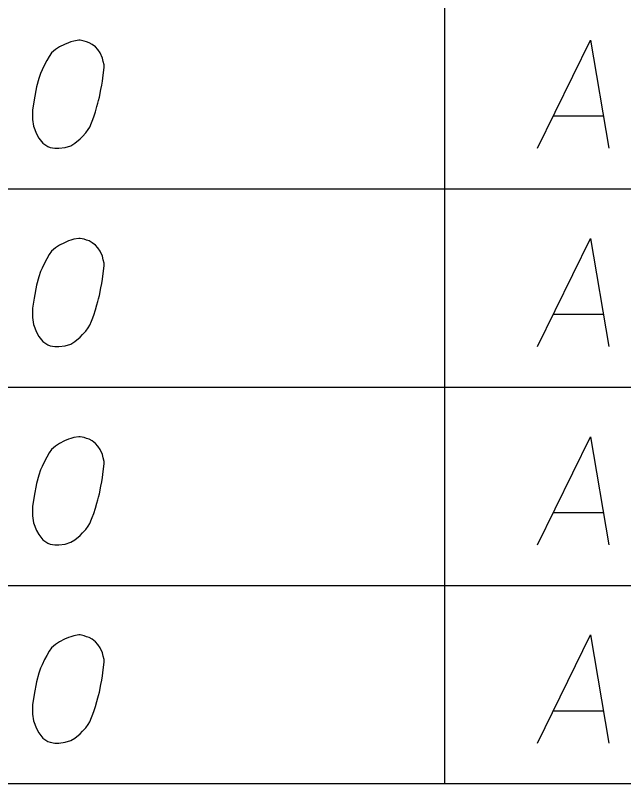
# Model space of a CAD drawing. Extents: x 2074207 to 2076812, y 516372 to 523312.
# Drawn here: x 2076426.02 to 2076453.01, y 520594.33 to 520628.43 of the extents above; entities that cross this region are included whole.
import ezdxf

# ---------------------------------------------------------------- set-up
doc = ezdxf.new("R2010")
doc.units = 0
for name, color, linetype in [('Prop DirtTable_ Soil Test Results - Outline (Major)', 7, 'Continuous'), ('Prop DirtTable_ Soil Test Results - Outline (Minor)', 7, 'Continuous'), ('Prop DirtTable_ Soil Test Results - Tx (Sample Data)', 7, 'Continuous')]:
    doc.layers.add(name, color=color, linetype=linetype)

msp = doc.modelspace()

# ---------------------------------------------------------------- linework, layer by layer
at = {"layer": 'Prop DirtTable_ Soil Test Results - Outline (Major)'}
msp.add_line((2076260.609, 520594.333), (2076811.903, 520594.333), dxfattribs=at)
at = {"layer": 'Prop DirtTable_ Soil Test Results - Outline (Minor)'}
for p, q in [((2076445.063, 520629.533), (2076445.063, 520620.733)), ((2076260.609, 520620.733), (2076811.903, 520620.733)), ((2076260.609, 520620.733), (2076811.903, 520620.733)), ((2076445.063, 520620.733), (2076445.063, 520611.933)), ((2076260.609, 520611.933), (2076811.903, 520611.933)), ((2076260.609, 520611.933), (2076811.903, 520611.933)), ((2076445.063, 520611.933), (2076445.063, 520603.133)), ((2076260.609, 520603.133), (2076811.903, 520603.133)), ((2076260.609, 520603.133), (2076811.903, 520603.133)), ((2076445.063, 520603.133), (2076445.063, 520594.333)), ((2076260.609, 520594.333), (2076811.903, 520594.333))]:
    msp.add_line(p, q, dxfattribs=at)
at = {"layer": 'Prop DirtTable_ Soil Test Results - Tx (Sample Data)'}
for points in [[(2076428.898, 520627.332), (2076428.828, 520627.332), (2076428.616, 520627.294), (2076428.475, 520627.256), (2076428.369, 520627.218), (2076428.193, 520627.143), (2076427.981, 520627.029), (2076427.805, 520626.916), (2076427.628, 520626.765), (2076427.523, 520626.613), (2076427.417, 520626.425), (2076427.311, 520626.236), (2076427.205, 520626.009), (2076427.135, 520625.858), (2076427.064, 520625.631), (2076426.958, 520625.253), (2076426.852, 520624.686), (2076426.782, 520624.232), (2076426.782, 520623.817), (2076426.817, 520623.514), (2076426.958, 520623.174), (2076427.064, 520622.985), (2076427.24, 520622.758), (2076427.452, 520622.607), (2076427.558, 520622.569), (2076427.769, 520622.532), (2076427.946, 520622.532), (2076428.228, 520622.569), (2076428.475, 520622.645), (2076428.651, 520622.758), (2076428.898, 520622.947), (2076429.004, 520623.061), (2076429.145, 520623.212), (2076429.251, 520623.363), (2076429.322, 520623.476), (2076429.392, 520623.665), (2076429.427, 520623.741), (2076429.498, 520623.93), (2076429.569, 520624.157), (2076429.639, 520624.384), (2076429.674, 520624.535), (2076429.71, 520624.648), (2076429.745, 520624.799), (2076429.815, 520625.139), (2076429.851, 520625.328), (2076429.886, 520625.517), (2076429.921, 520625.782), (2076429.957, 520626.122), (2076429.957, 520626.236), (2076429.921, 520626.387), (2076429.886, 520626.538), (2076429.78, 520626.765), (2076429.674, 520626.916), (2076429.569, 520627.029), (2076429.427, 520627.143), (2076429.286, 520627.218), (2076429.18, 520627.256), (2076429.075, 520627.294), (2076428.898, 520627.332)], [(2076449.182, 520622.532), (2076451.545, 520627.332), (2076452.357, 520622.532)], [(2076449.887, 520623.968), (2076452.11, 520623.968)], [(2076428.898, 520618.532), (2076428.828, 520618.532), (2076428.616, 520618.494), (2076428.475, 520618.456), (2076428.369, 520618.418), (2076428.193, 520618.343), (2076427.981, 520618.229), (2076427.805, 520618.116), (2076427.628, 520617.965), (2076427.523, 520617.813), (2076427.417, 520617.625), (2076427.311, 520617.436), (2076427.205, 520617.209), (2076427.135, 520617.058), (2076427.064, 520616.831), (2076426.958, 520616.453), (2076426.852, 520615.886), (2076426.782, 520615.432), (2076426.782, 520615.017), (2076426.817, 520614.714), (2076426.958, 520614.374), (2076427.064, 520614.185), (2076427.24, 520613.958), (2076427.452, 520613.807), (2076427.558, 520613.769), (2076427.769, 520613.732), (2076427.946, 520613.732), (2076428.228, 520613.769), (2076428.475, 520613.845), (2076428.651, 520613.958), (2076428.898, 520614.147), (2076429.004, 520614.261), (2076429.145, 520614.412), (2076429.251, 520614.563), (2076429.322, 520614.676), (2076429.392, 520614.865), (2076429.427, 520614.941), (2076429.498, 520615.13), (2076429.569, 520615.357), (2076429.639, 520615.584), (2076429.674, 520615.735), (2076429.71, 520615.848), (2076429.745, 520615.999), (2076429.815, 520616.339), (2076429.851, 520616.528), (2076429.886, 520616.717), (2076429.921, 520616.982), (2076429.957, 520617.322), (2076429.957, 520617.436), (2076429.921, 520617.587), (2076429.886, 520617.738), (2076429.78, 520617.965), (2076429.674, 520618.116), (2076429.569, 520618.229), (2076429.427, 520618.343), (2076429.286, 520618.418), (2076429.18, 520618.456), (2076429.075, 520618.494), (2076428.898, 520618.532)], [(2076449.182, 520613.732), (2076451.545, 520618.532), (2076452.357, 520613.732)], [(2076449.887, 520615.168), (2076452.11, 520615.168)], [(2076428.898, 520609.732), (2076428.828, 520609.732), (2076428.616, 520609.694), (2076428.475, 520609.656), (2076428.369, 520609.618), (2076428.193, 520609.543), (2076427.981, 520609.429), (2076427.805, 520609.316), (2076427.628, 520609.165), (2076427.523, 520609.013), (2076427.417, 520608.825), (2076427.311, 520608.636), (2076427.205, 520608.409), (2076427.135, 520608.258), (2076427.064, 520608.031), (2076426.958, 520607.653), (2076426.852, 520607.086), (2076426.782, 520606.632), (2076426.782, 520606.217), (2076426.817, 520605.914), (2076426.958, 520605.574), (2076427.064, 520605.385), (2076427.24, 520605.158), (2076427.452, 520605.007), (2076427.558, 520604.969), (2076427.769, 520604.932), (2076427.946, 520604.932), (2076428.228, 520604.969), (2076428.475, 520605.045), (2076428.651, 520605.158), (2076428.898, 520605.347), (2076429.004, 520605.461), (2076429.145, 520605.612), (2076429.251, 520605.763), (2076429.322, 520605.876), (2076429.392, 520606.065), (2076429.427, 520606.141), (2076429.498, 520606.33), (2076429.569, 520606.557), (2076429.639, 520606.784), (2076429.674, 520606.935), (2076429.71, 520607.048), (2076429.745, 520607.199), (2076429.815, 520607.539), (2076429.851, 520607.728), (2076429.886, 520607.917), (2076429.921, 520608.182), (2076429.957, 520608.522), (2076429.957, 520608.636), (2076429.921, 520608.787), (2076429.886, 520608.938), (2076429.78, 520609.165), (2076429.674, 520609.316), (2076429.569, 520609.429), (2076429.427, 520609.543), (2076429.286, 520609.618), (2076429.18, 520609.656), (2076429.075, 520609.694), (2076428.898, 520609.732)], [(2076449.182, 520604.932), (2076451.545, 520609.732), (2076452.357, 520604.932)], [(2076449.887, 520606.368), (2076452.11, 520606.368)], [(2076428.898, 520600.932), (2076428.828, 520600.932), (2076428.616, 520600.894), (2076428.475, 520600.856), (2076428.369, 520600.818), (2076428.193, 520600.743), (2076427.981, 520600.629), (2076427.805, 520600.516), (2076427.628, 520600.365), (2076427.523, 520600.213), (2076427.417, 520600.025), (2076427.311, 520599.836), (2076427.205, 520599.609), (2076427.135, 520599.458), (2076427.064, 520599.231), (2076426.958, 520598.853), (2076426.852, 520598.286), (2076426.782, 520597.832), (2076426.782, 520597.417), (2076426.817, 520597.114), (2076426.958, 520596.774), (2076427.064, 520596.585), (2076427.24, 520596.358), (2076427.452, 520596.207), (2076427.558, 520596.169), (2076427.769, 520596.132), (2076427.946, 520596.132), (2076428.228, 520596.169), (2076428.475, 520596.245), (2076428.651, 520596.358), (2076428.898, 520596.547), (2076429.004, 520596.661), (2076429.145, 520596.812), (2076429.251, 520596.963), (2076429.322, 520597.076), (2076429.392, 520597.265), (2076429.427, 520597.341), (2076429.498, 520597.53), (2076429.569, 520597.757), (2076429.639, 520597.984), (2076429.674, 520598.135), (2076429.71, 520598.248), (2076429.745, 520598.399), (2076429.815, 520598.739), (2076429.851, 520598.928), (2076429.886, 520599.117), (2076429.921, 520599.382), (2076429.957, 520599.722), (2076429.957, 520599.836), (2076429.921, 520599.987), (2076429.886, 520600.138), (2076429.78, 520600.365), (2076429.674, 520600.516), (2076429.569, 520600.629), (2076429.427, 520600.743), (2076429.286, 520600.818), (2076429.18, 520600.856), (2076429.075, 520600.894), (2076428.898, 520600.932)], [(2076449.182, 520596.132), (2076451.545, 520600.932), (2076452.357, 520596.132)], [(2076449.887, 520597.568), (2076452.11, 520597.568)]]:
    msp.add_lwpolyline(points, dxfattribs=at)

doc.saveas('drawing.dxf')
